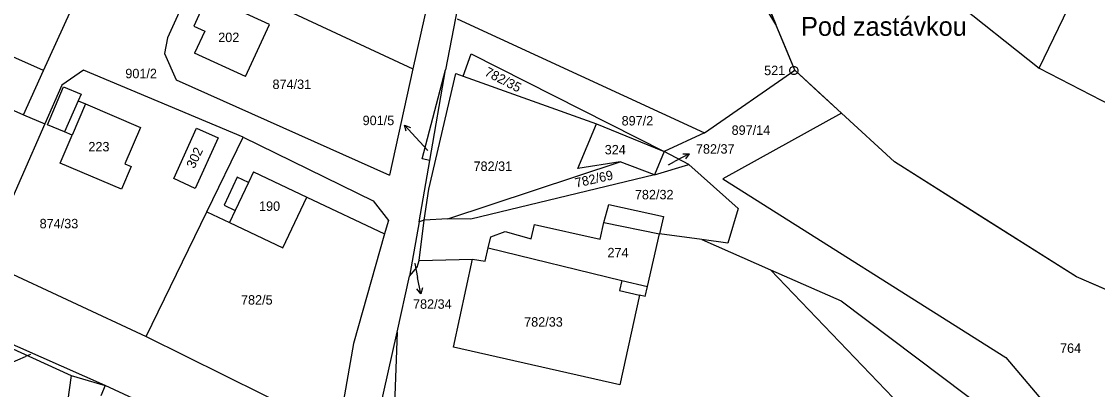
# Model space of a CAD drawing. Extents: x -593358 to -590116, y -1072518 to -1068420.
# Drawn here: x -591896.3 to -591702.6, y -1070172.5 to -1070106.2 of the extents above; entities that cross this region are included whole.
import ezdxf

# ---------------------------------------------------------------- set-up
doc = ezdxf.new("R2010")
doc.units = 0
for name, color, linetype in [('Názvosloví', 7, 'Continuous'), ('Parcela KN', 7, 'Continuous'), ('Parcela ZE', 7, 'Continuous'), ('Parcelní číslo', 7, 'Continuous'), ('Parcelní číslo_stavební', 7, 'Continuous'), ('stavby - vnitřní kresba', 7, 'Continuous'), ('Vnitřní obvod', 7, 'Continuous'), ('Vrstva 16', 7, 'Continuous'), ('Vrstva 17', 7, 'Continuous'), ('Vrstva 24', 7, 'Continuous')]:
    doc.layers.add(name, color=color, linetype=linetype)

msp = doc.modelspace()

# ---------------------------------------------------------------- linework, layer by layer
at = {"layer": 'Parcela KN'}
for p, q in [((-591805.89, -1070041.74), (-591819.97, -1070114.96)), ((-591760.49, -1070106.75), (-591772.36, -1070087.34)), ((-591768.05, -1070088.38), (-591760.49, -1070106.75)), ((-591821.41, -1070094.84), (-591825.87, -1070114.76)), ((-591713.09, -1070114.61), (-591703.9, -1070095.38)), ((-591865, -1070098.11), (-591870.01, -1070109.14)), ((-591864.39, -1070096.77), (-591825.87, -1070114.76)), ((-591892.33, -1070115.04), (-591885.95, -1070101.02)), ((-591729.86, -1070101.31), (-591713.09, -1070114.61)), ((-591863.47, -1070103.07), (-591865.3, -1070107.07)), ((-591851.69, -1070106.74), (-591860.87, -1070102.55)), ((-591817.9, -1070105.77), (-591773.37, -1070126.29)), ((-591865.3, -1070107.07), (-591863.3, -1070107.99)), ((-591863.3, -1070107.99), (-591865.16, -1070111.95)), ((-591855.98, -1070116.14), (-591851.69, -1070106.74)), ((-591757.09, -1070115.01), (-591760.49, -1070106.75)), ((-591870.01, -1070109.14), (-591870.57, -1070111.99)), ((-591892.33, -1070115.04), (-591900.62, -1070111.38)), ((-591870.57, -1070111.99), (-591868.48, -1070116.76)), ((-591855.98, -1070116.14), (-591865.16, -1070111.95)), ((-591816.79, -1070116.09), (-591815.38, -1070112.03)), ((-591815.38, -1070112.03), (-591780.65, -1070129.65)), ((-591895.97, -1070123.04), (-591892.33, -1070115.04)), ((-591885.16, -1070114.98), (-591889.05, -1070117.72)), ((-591856.42, -1070127.06), (-591885.16, -1070114.98)), ((-591825.87, -1070114.76), (-591830.08, -1070133.93)), ((-591824.19, -1070130.99), (-591819.97, -1070114.96)), ((-591823, -1070136.41), (-591818.14, -1070115.61)), ((-591822.82, -1070131.3), (-591819.97, -1070114.96)), ((-591818.14, -1070115.61), (-591816.79, -1070116.09)), ((-591773.37, -1070126.29), (-591757.09, -1070115.01)), ((-591748.68, -1070122.75), (-591757.09, -1070115.01)), ((-591713.09, -1070114.61), (-591681.39, -1070131.06)), ((-591911.21, -1070116.26), (-591895.97, -1070123.04)), ((-591889.05, -1070117.72), (-591892.09, -1070124.64)), ((-591868.48, -1070116.76), (-591830.08, -1070133.93)), ((-591816.79, -1070116.09), (-591792.78, -1070124.64)), ((-591891.66, -1070124.82), (-591888.77, -1070117.97)), ((-591888.77, -1070117.97), (-591885.59, -1070119.31)), ((-591885.59, -1070119.31), (-591886.1, -1070120.5)), ((-591886.1, -1070120.5), (-591884.79, -1070121.07)), ((-591884.79, -1070121.07), (-591874.91, -1070125.33)), ((-591895.97, -1070123.04), (-591892.09, -1070124.64)), ((-591748.68, -1070122.75), (-591770.05, -1070134.58)), ((-591739.14, -1070131.52), (-591748.68, -1070122.75)), ((-591892.09, -1070124.64), (-591902.99, -1070149.42)), ((-591888.58, -1070126.13), (-591891.66, -1070124.82)), ((-591874.91, -1070125.33), (-591877.71, -1070131.9)), ((-591868.92, -1070134.54), (-591864.83, -1070125.42)), ((-591864.83, -1070125.42), (-591860.93, -1070127.16)), ((-591796.19, -1070132.72), (-591792.78, -1070124.64)), ((-591792.78, -1070124.64), (-591782.24, -1070128.99)), ((-591889.33, -1070131.74), (-591887.19, -1070126.72)), ((-591887.19, -1070126.72), (-591888.58, -1070126.13)), ((-591860.93, -1070127.16), (-591865.03, -1070136.29)), ((-591862.97, -1070140.54), (-591856.42, -1070127.06)), ((-591856.42, -1070127.06), (-591833.03, -1070138.54)), ((-591782.24, -1070128.99), (-591780.65, -1070129.65)), ((-591824.74, -1070142.31), (-591822.82, -1070131.3)), ((-591822.82, -1070131.3), (-591824.19, -1070130.99)), ((-591780.65, -1070129.65), (-591782.35, -1070133.88)), ((-591776.16, -1070132), (-591780.65, -1070129.65)), ((-591878.33, -1070136.43), (-591889.33, -1070131.74)), ((-591876.6, -1070132.37), (-591878.33, -1070136.43)), ((-591877.71, -1070131.9), (-591876.6, -1070132.37)), ((-591788.57, -1070131.52), (-591796.19, -1070132.72)), ((-591782.35, -1070133.88), (-591788.57, -1070131.52)), ((-591782.35, -1070133.88), (-591776.16, -1070132)), ((-591776.16, -1070132), (-591767.32, -1070139.9)), ((-591706.42, -1070152.26), (-591739.14, -1070131.52)), ((-591865.03, -1070136.29), (-591868.92, -1070134.54)), ((-591782.35, -1070133.88), (-591815.4, -1070141.84)), ((-591770.05, -1070134.58), (-591719.12, -1070166.8)), ((-591823.8, -1070142.02), (-591823, -1070136.41)), ((-591849.25, -1070147.01), (-591844.93, -1070137.9)), ((-591844.93, -1070137.9), (-591830.95, -1070144.49)), ((-591833.03, -1070138.54), (-591830.26, -1070142.08)), ((-591873.88, -1070162.97), (-591862.97, -1070140.54)), ((-591862.97, -1070140.54), (-591858.9, -1070142.46)), ((-591791.48, -1070142.44), (-591790.61, -1070139.22)), ((-591790.61, -1070139.22), (-591780.73, -1070141.39)), ((-591767.32, -1070139.9), (-591769.18, -1070146.14)), ((-591858.9, -1070142.46), (-591849.25, -1070147.01)), ((-591830.26, -1070142.08), (-591830.82, -1070144.05)), ((-591824.74, -1070142.31), (-591826.46, -1070152.12)), ((-591823.8, -1070142.02), (-591824.74, -1070142.31)), ((-591824.74, -1070149.29), (-591823.8, -1070142.02)), ((-591819.57, -1070141.79), (-591823.8, -1070142.02)), ((-591815.4, -1070141.84), (-591819.57, -1070141.79)), ((-591804.55, -1070145.38), (-591803.94, -1070142.79)), ((-591803.94, -1070142.79), (-591792.12, -1070145.45)), ((-591792.12, -1070145.45), (-591791.48, -1070142.44)), ((-591780.73, -1070141.39), (-591781.47, -1070144.51)), ((-591830.95, -1070144.49), (-591836.56, -1070164.26)), ((-591830.82, -1070144.05), (-591830.95, -1070144.49)), ((-591811.8, -1070145.05), (-591809.27, -1070144.05)), ((-591809.27, -1070144.05), (-591804.55, -1070145.38)), ((-591783.65, -1070153.96), (-591781.47, -1070144.51)), ((-591773.82, -1070145.52), (-591781.47, -1070144.51)), ((-591881.28, -1070171.81), (-591941.01, -1070145.36)), ((-591812.28, -1070146.98), (-591811.8, -1070145.05)), ((-591773.82, -1070145.52), (-591761.46, -1070150.96)), ((-591769.18, -1070146.14), (-591773.82, -1070145.52)), ((-591812.87, -1070149.44), (-591812.28, -1070146.98)), ((-591812.28, -1070146.98), (-591788.25, -1070152.87)), ((-591902.99, -1070149.42), (-591873.88, -1070162.97)), ((-591826.46, -1070152.12), (-591825.06, -1070150.51)), ((-591825.06, -1070150.51), (-591824.74, -1070149.29)), ((-591824.74, -1070149.29), (-591815.13, -1070149.04)), ((-591818.56, -1070164.91), (-591815.13, -1070149.04)), ((-591815.13, -1070149.04), (-591812.87, -1070149.44)), ((-591828.7, -1070162.18), (-591826.46, -1070152.12)), ((-591761.46, -1070150.96), (-591733.03, -1070180.67)), ((-591761.46, -1070150.96), (-591748.75, -1070156.54)), ((-591660.68, -1070171.97), (-591706.42, -1070152.26)), ((-591788.25, -1070152.87), (-591788.68, -1070154.72)), ((-591784.07, -1070155.79), (-591783.65, -1070153.96)), ((-591920.03, -1070155.06), (-591887.38, -1070170.03)), ((-591788.68, -1070154.72), (-591785.09, -1070155.55)), ((-591785.09, -1070155.55), (-591788.61, -1070171.71)), ((-591784.07, -1070155.79), (-591785.09, -1070155.55)), ((-591748.75, -1070156.54), (-591713.86, -1070182.87)), ((-591831.93, -1070176.71), (-591828.7, -1070162.18)), ((-591828.7, -1070162.18), (-591829.36, -1070180.63)), ((-591873.88, -1070162.97), (-591839.31, -1070180.09)), ((-591836.56, -1070164.26), (-591839.31, -1070180.09)), ((-591788.61, -1070171.71), (-591818.56, -1070164.91)), ((-591719.12, -1070166.8), (-591670.06, -1070224.59)), ((-591887.38, -1070170.03), (-591890.67, -1070193)), ((-591887.38, -1070170.03), (-591881.28, -1070171.81)), ((-591881.28, -1070171.81), (-591882.04, -1070173.69)), ((-591865.18, -1070179.24), (-591881.28, -1070171.81))]:
    msp.add_line(p, q, dxfattribs=at)
at = {"layer": 'Parcela ZE'}
for p, q in [((-591773.37, -1070126.29), (-591780.65, -1070129.65)), ((-591819.57, -1070141.79), (-591788.57, -1070131.52))]:
    msp.add_line(p, q, dxfattribs=at)
at = {"layer": 'stavby - vnitřní kresba'}
for p, q in [((-591886.1, -1070120.5), (-591888.58, -1070126.13)), ((-591884.79, -1070121.07), (-591887.19, -1070126.72)), ((-591854.58, -1070133.34), (-591855.47, -1070135.21)), ((-591854.58, -1070133.34), (-591844.93, -1070137.9)), ((-591857.47, -1070134.27), (-591859.86, -1070139.32)), ((-591855.47, -1070135.21), (-591857.86, -1070140.26)), ((-591855.47, -1070135.21), (-591857.47, -1070134.27)), ((-591859.86, -1070139.32), (-591857.86, -1070140.26)), ((-591857.86, -1070140.26), (-591858.9, -1070142.46)), ((-591791.48, -1070142.44), (-591781.47, -1070144.51)), ((-591788.25, -1070152.87), (-591783.65, -1070153.96))]:
    msp.add_line(p, q, dxfattribs=at)
at = {"layer": 'Vnitřní obvod'}
for p, q in [((-591760.49, -1070106.75), (-591764.27, -1070097.565)), ((-591758.79, -1070110.88), (-591760.49, -1070106.75)), ((-591757.09, -1070115.01), (-591758.79, -1070110.88)), ((-591752.885, -1070118.88), (-591757.09, -1070115.01)), ((-591748.68, -1070122.75), (-591752.885, -1070118.88))]:
    msp.add_line(p, q, dxfattribs=at)
msp.add_lwpolyline([(-591657.94, -1070229.9), (-591655.31, -1070195.8), (-591660.68, -1070171.97), (-591706.42, -1070152.26), (-591722.78, -1070141.89), (-591739.14, -1070131.52), (-591748.68, -1070122.75)], dxfattribs=at)
at = {"layer": 'Vrstva 16'}
for p, q in [((-591827.346, -1070124.899), (-591825.33, -1070127.12)), ((-591823.18, -1070129.49), (-591825.33, -1070127.12)), ((-591776.137, -1070130.043), (-591778.77, -1070131.48)), ((-591779.84, -1070132.06), (-591778.77, -1070131.48)), ((-591825.52, -1070149.85), (-591825.03, -1070152.34)), ((-591824.45, -1070155.283), (-591825.03, -1070152.34)), ((-591894.71, -1070166.25), (-591895.58, -1070166.62)), ((-591898.339, -1070167.797), (-591895.58, -1070166.62))]:
    msp.add_line(p, q, dxfattribs=at)
for points in [[(-591827.044, -1070125.975), (-591827.346, -1070124.899), (-591826.304, -1070125.303)], [(-591777.254, -1070130.083), (-591776.137, -1070130.043), (-591776.775, -1070130.961)], [(-591824.153, -1070154.206), (-591824.45, -1070155.283), (-591825.134, -1070154.399)]]:
    msp.add_lwpolyline(points, dxfattribs=at)
at = {"layer": 'Vrstva 24'}
msp.add_line((-591757.32, -1070115.04), (-591757.22, -1070115.04), dxfattribs=at)
msp.add_lwpolyline([(-591757.08, -1070114.32), (-591756.74, -1070114.51), (-591756.55, -1070114.85), (-591756.55, -1070115.24), (-591756.74, -1070115.58), (-591757.08, -1070115.77), (-591757.47, -1070115.77), (-591757.81, -1070115.58), (-591758, -1070115.24), (-591758, -1070114.85), (-591757.81, -1070114.51), (-591757.47, -1070114.32)], close=True, dxfattribs=at)

# ---------------------------------------------------------------- texts
at = {"layer": 'Názvosloví'}
msp.add_text('Pod zastávkou', height=3.4, dxfattribs=at).set_placement((-591755.976, -1070108.8))
at = {"layer": 'Parcelní číslo'}
for s, height, p in [('901/2', 1.7, (-591877.626, -1070116.45)), ('874/31', 1.7, (-591851.128, -1070118.39)), ('897/2', 1.7, (-591788.283, -1070124.96)), ('897/14', 1.7, (-591768.481, -1070126.65)), ('901/5', 0.1, (-591823.366, -1070129.49)), ('782/31', 1.7, (-591814.942, -1070133.15)), ('782/37', 0.1, (-591780.089, -1070132.06)), ('782/32', 1.7, (-591785.893, -1070138.27)), ('874/33', 1.7, (-591893.053, -1070143.49)), ('782/34', 0.1, (-591825.771, -1070149.85)), ('782/5', 1.7, (-591856.8, -1070157.24)), ('782/33', 1.7, (-591805.827, -1070161.21)), ('764', 1.7, (-591709.354, -1070165.94)), ('782/29', 0.1, (-591894.96, -1070166.25))]:
    msp.add_text(s, height=height, dxfattribs=at).set_placement(p)
for s, rotation, p in [('782/35', 332.6593, (-591813.094, -1070115.857)), ('782/69', 12.66237, (-591796.471, -1070136.177))]:
    msp.add_text(s, height=1.7, rotation=rotation, dxfattribs=at).set_placement(p)
at = {"layer": 'Parcelní číslo_stavební'}
for s, p in [('202', (-591860.898, -1070109.93)), ('223', (-591884.279, -1070129.63)), ('324', (-591791.325, -1070130.17)), ('190', (-591853.553, -1070140.35)), ('274', (-591790.828, -1070148.72))]:
    msp.add_text(s, height=1.7, dxfattribs=at).set_placement(p)
msp.add_text('302', height=1.7, rotation=64.85882, dxfattribs=at).set_placement((-591865.2, -1070132.849))
at = {"layer": 'Vrstva 16'}
for s, p in [('901/5', (-591834.906, -1070124.9)), ('782/37', (-591774.903, -1070130.04)), ('782/34', (-591825.833, -1070157.99))]:
    msp.add_text(s, height=1.7, dxfattribs=at).set_placement(p)
at = {"layer": 'Vrstva 17'}
msp.add_text('521', height=1.7, dxfattribs=at).set_placement((-591762.622, -1070115.89))

doc.saveas('drawing.dxf')
